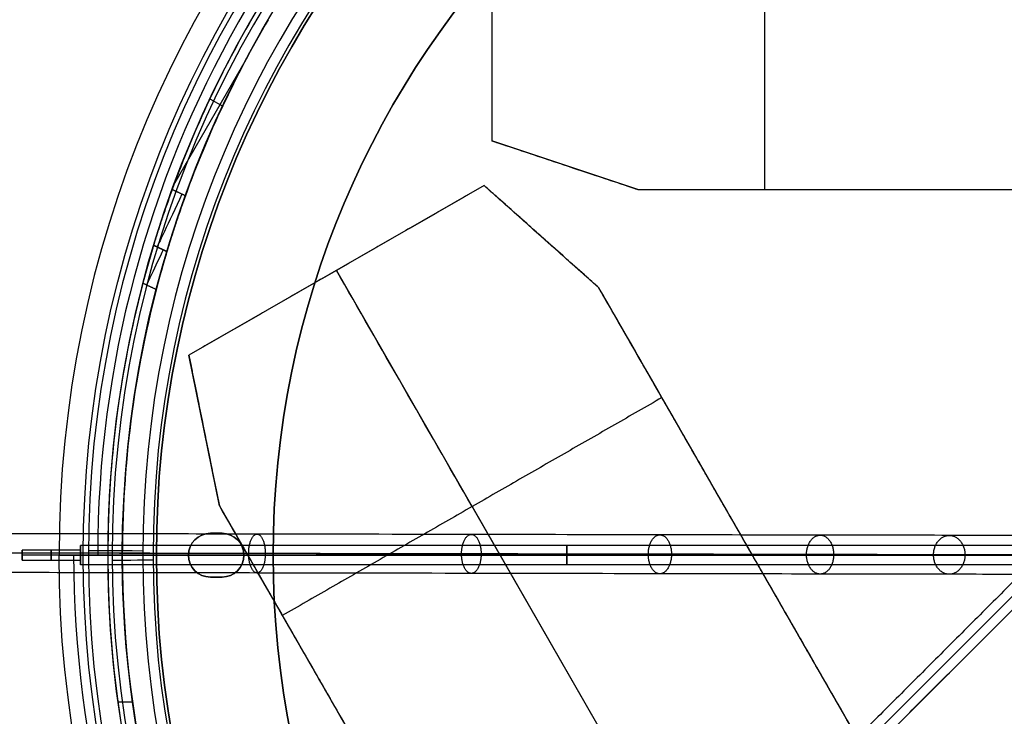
# Model space of a CAD drawing. Header units: millimetres. Extents: x -1267 to 1231, y -1283 to 1250.
# Tile 626 of 656: x 178 to 279, y -18 to 54. Entities that reach past the tile are written whole.
import ezdxf

# ---------------------------------------------------------------- set-up
doc = ezdxf.new("R2010")
doc.units = ezdxf.units.MM
doc.layers.add('Default', color=7, linetype='Continuous', true_color=0x000000)

# ---------------------------------------------------------------- blocks, each defined once
blk = doc.blocks.new('LED_DRIVER_CE')
at = {"layer": 'Default'}
for p, q in [((13.58, 22.5, -52.5), (13.58, 17.5, -67.5)), ((14, 22.5, -52.5), (14, 22.5, 64.5)), ((25.88, 20, -60), (0, 20, -60)), ((12, -17.5, -67.5), (12, 17.5, -67.5)), ((0, 0, -67.5), (0, 0, 69.55)), ((0, 0, -67.5), (24, 0, -67.5)), ((28, 0, -39.5), (28, 0, 39.5)), ((13.58, -17.5, -67.5), (13.58, -22.5, -52.5)), ((25.88, -20, -60), (0, -20, -60)), ((14, -22.5, 64.5), (14, -22.5, -52.5))]:
    blk.add_line(p, q, dxfattribs=at)
at = {"layer": 'Default', "extrusion": (0, -1, 0)}
blk.add_arc((-72, -39.5, -22.5), 100, 352.5304, 0, dxfattribs=at)
at = {"layer": 'Default', "extrusion": (0, 1, 0)}
for centre, end in [((72, -39.5), 196.2602), ((72, -39.5, -22.5), 187.4696)]:
    blk.add_arc(centre, 100, 180, end, dxfattribs=at)
at = {"layer": 'Default'}
for points, degree in [([(0, 22.5, -52.5), (0, 22.5, 6), (0, 22.5, 64.5)], 2), ([(27.15, 22.5, -52.5), (13.58, 22.5, -52.5), (0, 22.5, -52.5)], 2), ([(0, 17.5, -67.5), (0, 20, -60), (0, 22.5, -52.5)], 2), ([(24, 17.5, -67.5), (25.44, 19.14, -62.57), (26.49, 20.81, -57.57), (27.15, 22.5, -52.5)], 3), ([(28, -22.5, -39.5), (28, 0, -39.5), (28, 22.5, -39.5)], 2), ([(28, 22.5, -39.5), (28, 22.5), (28, 22.5, 39.5)], 2), ([(0, -17.5, -67.5), (0, 0, -67.5), (0, 17.5, -67.5)], 2), ([(0, 17.5, -67.5), (12, 17.5, -67.5), (24, 17.5, -67.5)], 2), ([(24, -17.5, -67.5), (24, 0, -67.5), (24, 17.5, -67.5)], 2), ([(0, -17.5, -67.5), (12, -17.5, -67.5), (24, -17.5, -67.5)], 2), ([(0, -22.5, -52.5), (0, -20, -60), (0, -17.5, -67.5)], 2), ([(27.15, -22.5, -52.5), (26.49, -20.81, -57.57), (25.44, -19.14, -62.57), (24, -17.5, -67.5)], 3), ([(0, -22.5, 64.5), (0, -22.5, 6), (0, -22.5, -52.5)], 2), ([(0, -22.5, -52.5), (13.58, -22.5, -52.5), (27.15, -22.5, -52.5)], 2), ([(28, -22.5, 39.5), (28, -22.5), (28, -22.5, -39.5)], 2)]:
    blk.add_open_spline(points, degree=degree, dxfattribs=at)
blk = doc.blocks.new('CANOPY_US_B')
at = {"layer": 'Default', "extrusion": (1, 0, 0)}
for centre, radius, start, end in [((-309, 0), 360.5, 342.8345, 358.3946), ((-309, 0), 358, 342.8882, 358.3833), ((27.42, -103.57), 6, 276, 342.8882)]:
    blk.add_arc(centre, radius, start, end, dxfattribs=at)
at = {"layer": 'Default', "extrusion": (0, -1, 0)}
for centre, radius, start, end in [((0, 0, -35.44), 106.4, 90, 270), ((0, 0, -35.44), 106.4, 270, 90), ((0, 0, -33.15), 105.34, 90, 270), ((0, 0, -33.15), 105.34, 270, 90), ((0, 0, -28.63), 111.99, 90, 270), ((0, 0, -28.63), 111.99, 270, 90), ((0, 0, -28.04), 109.54, 90, 270), ((0, 0, -28.04), 109.54, 270, 90), ((0, 0, -14.32), 113.5, 270, 299.0963), ((0, 0, -13.89), 111.03, 210.811, 270), ((0, 0), 115, 90, 270)]:
    blk.add_arc(centre, radius, start, end, dxfattribs=at)
at = {"layer": 'Default', "extrusion": (0.99999, 0, -0.004372)}
blk.add_arc((27.8, -104.03), 8, 276, 342.8345, dxfattribs=at)
at = {"layer": 'Default', "extrusion": (-1, 0, 0)}
blk.add_arc((-27.8, -104.03), 8, 197.1655, 264, dxfattribs=at)
at = {"layer": 'Default', "extrusion": (0.999989, 0, 0.004614)}
blk.add_arc((27.42, -103.57), 6, 276, 342.8882, dxfattribs=at)
at = {"layer": 'Default', "extrusion": (0, 1, 0)}
for centre, radius, start, end in [((0, 0), 115, 90, 270), ((0, 0, -0.26), 112.51, 270, 90), ((0, 0, -0.26), 112.51, 90, 270)]:
    blk.add_arc(centre, radius, start, end, dxfattribs=at)
at = {"layer": 'Default'}
for points in [[(0, 0, -115), (0, 14.32, -113.5), (0, 28.63, -111.99)], [(0, -0.26, -112.51), (0, 13.89, -111.03), (0, 28.04, -109.54)], [(0, 0, -115), (0, -0.13, -113.76), (0, -0.26, -112.51)]]:
    blk.add_open_spline(points, degree=2, dxfattribs=at)
blk = doc.blocks.new('GROUND_WIRE')
at = {"layer": 'Default'}
for p, q in [((12.8, 1.41), (82.8, 71.42)), ((12.8, 0, 1), (83.51, 70.71, 1)), ((12.8, 0, -1), (83.51, 70.71, -1)), ((15.21, 1), (112.8, 1)), ((112.8, 0.5), (112.8, 1)), ((112.8, 0, 1), (112.8, 0, 0.5)), ((112.8, 0, -0.5), (112.8, 0, -1)), ((112.8, 0, 0.5), (118.8, 0, 0.5)), ((112.8, 0, -0.5), (118.8, 0, -0.5)), ((118.8, -0.5), (118.8, 0.5)), ((118.8, 0, -0.5), (118.8, 0, 0.5)), ((12.8, -1), (112.8, -1)), ((112.8, -1), (112.8, -0.5))]:
    blk.add_line(p, q, dxfattribs=at)
at = {"layer": 'Default', "extrusion": (1, 0, 0)}
for centre, radius, start, end in [((0, 0, 62.8), 1, 270, 90), ((0, 0, 62.8), 1, 90, 270), ((0, 0, 115.8), 0.5, 0, 180), ((0, 0, 115.8), 0.5, 180, 0)]:
    blk.add_arc(centre, radius, start, end, dxfattribs=at)
at = {"layer": 'Default', "extrusion": (-1, 0, 0)}
for centre, radius, start, end in [((0, 0, -112.8), 1, 90, 270), ((0, 0, -112.8), 0.5, 0, 180), ((0, 0, -112.8), 0.5, 180, 0), ((0, 0, -112.8), 1, 270, 90), ((0, 0, -118.8), 0.5, 0, 180), ((0, 0, -118.8), 0.5, 180, 0)]:
    blk.add_arc(centre, radius, start, end, dxfattribs=at)
at = {"layer": 'Default'}
for points in [[(82.8, 71.42, 0), (47.8, 36.42, 0), (12.8, 1.41)], [(15.21, 1), (49.72, 35.5), (84.22, 70)], [(12.8, 0, -1), (62.8, 0, -1), (112.8, 0, -1)], [(112.8, 0, 1), (62.8, 0, 1), (12.8, 0, 1)], [(118.8, 0.5), (115.8, 0.5), (112.8, 0.5)], [(112.8, -0.5), (115.8, -0.5), (118.8, -0.5)]]:
    blk.add_open_spline(points, degree=2, dxfattribs=at)
blk = doc.blocks.new('CANOPY_US_BRACKET_B')
at = {"layer": 'Default'}
for p, q in [((-105, 0), (-101.7, 0)), ((-101.7, -1.5), (-101.7, 0)), ((-96, 0), (-93, 0)), ((-96, -1.5), (-96, 0)), ((-98.25, -0.75, -2.25), (-99.45, -0.75, -2.25)), ((-99.45, -0.75, 2.25), (-98.25, -0.75, 2.25)), ((-98.85, -1.5, -2.25), (-98.85, 0, -2.25)), ((-98.85, -1.5, 2.25), (-98.85, 0, 2.25)), ((-105, -1.5), (-101.7, -1.5)), ((-96, -1.5), (-93, -1.5)), ((-103.2, -7, -38.07), (-96.1, -7, -50.37)), ((-99.49, -7, -46.93), (-98.18, -7, -46.17)), ((-104.6, -13, -31.54), (-104.6, -18, -31.54)), ((-103.91, -15.5, -31.21), (-105.28, -15.5, -31.86)), ((-108.96, -22, 15.09), (-107.45, -22, 15.09))]:
    blk.add_line(p, q, dxfattribs=at)
for radius in [5, 3.5]:
    blk.add_arc((-105, -5), radius, 90, 180, dxfattribs=at)
at = {"layer": 'Default', "extrusion": (0, 1, 0)}
for centre, radius, start, end in [((0, 0), 105, 0, 180), ((0, 0), 105, 180, 0), ((0, 0), 105, 180, 0), ((99.45, 0, -0.75), 2.25, 270, 90), ((98.25, 0, -0.75), 2.25, 90, 270), ((0, 0, -0.75), 93, 0, 180), ((0, 0, -0.75), 93, 180, 0), ((0, 0, -5), 110, 0, 180), ((0, 0, -5), 110, 180, 0), ((0, 0, -7), 110, 329.5841, 340.0159), ((0, 0, -7), 108.5, 329.5118, 340.0882), ((0, 0, -13.5), 110, 343.1636, 0), ((0, 0, -13.5), 110, 0, 28.7212), ((0, 0, -13.5), 108.5, 343.2801, 0), ((0, 0, -13.5), 108.5, 0, 28.7035), ((0, 0, -22), 110, 345.2757, 360), ((0, 0, -22), 110, 0, 31.9015), ((0, 0, -22), 108.5, 345.4222, 0)]:
    blk.add_arc(centre, radius, start, end, dxfattribs=at)
at = {"layer": 'Default', "extrusion": (0, -1, 0)}
for centre, radius, start, end in [((-99.45, 0), 2.25, 90, 270), ((-98.25, 0), 2.25, 270, 90), ((0, 0), 93, 0, 180), ((0, 0), 93, 180, 0), ((0, 0, 1.5), 105, 0, 180), ((0, 0, 1.5), 105, 180, 0), ((-99.45, 0, 1.5), 2.25, 90, 270), ((-98.25, 0, 1.5), 2.25, 270, 90), ((0, 0, 1.5), 93, 0, 180), ((0, 0, 1.5), 93, 180, 0), ((0, 0, 5), 108.5, 180, 0), ((0, 0, 5), 108.5, 0, 180), ((0, 0, 22), 108.5, 148.0722, 180)]:
    blk.add_arc(centre, radius, start, end, dxfattribs=at)
at = {"layer": 'Default', "extrusion": (0.904827, 0, 0.425779)}
blk.add_arc((-13, 10, -108.43), 6, 360, 90, dxfattribs=at)
at = {"layer": 'Default', "extrusion": (-0.904827, 0, -0.425779)}
blk.add_arc((18, 20, 107.74), 4, 270, 360, dxfattribs=at)
at = {"layer": 'Default'}
for points, degree in [([(-98.25, 0, 2.25), (-98.85, 0, 2.25), (-99.45, 0, 2.25)], 2), ([(-99.45, 0, -2.25), (-98.85, 0, -2.25), (-98.25, 0, -2.25)], 2), ([(-99.45, 0, -2.25), (-99.45, -0.75, -2.25), (-99.45, -1.5, -2.25)], 2), ([(-99.45, -1.5, 2.25), (-99.45, -0.75, 2.25), (-99.45, 0, 2.25)], 2), ([(-98.25, 0, -2.25), (-98.25, -0.75, -2.25), (-98.25, -1.5, -2.25)], 2), ([(-98.25, 0, 2.25), (-98.25, -0.75, 2.25), (-98.25, -1.5, 2.25)], 2), ([(-93, 0), (-93, -0.75), (-93, -1.5)], 2), ([(-99.45, -1.5, -2.25), (-98.85, -1.5, -2.25), (-98.25, -1.5, -2.25)], 2), ([(-98.25, -1.5, 2.25), (-98.85, -1.5, 2.25), (-99.45, -1.5, 2.25)], 2), ([(-110, -22), (-110, -13.5), (-110, -5)], 2), ([(-108.5, -22), (-108.5, -13.5), (-108.5, -5)], 2), ([(-103.38, -7, -37.59), (-103.55, -7, -37.1), (-103.9, -7.13, -36.12), (-104.39, -7.75, -34.7), (-104.77, -8.7, -33.52), (-105.06, -9.95, -32.59), (-105.25, -11.45, -31.99), (-105.28, -12.49, -31.86), (-105.28, -13, -31.86)], 3), ([(-102.01, -7, -36.95), (-102.19, -7, -36.46), (-102.54, -7.13, -35.48), (-103.02, -7.75, -34.06), (-103.4, -8.69, -32.88), (-103.69, -9.94, -31.94), (-103.87, -11.45, -31.34), (-103.91, -12.49, -31.21), (-103.91, -13, -31.21)], 3), ([(-102.01, -7, -36.95), (-102.7, -7, -37.27), (-103.38, -7, -37.59)], 2), ([(-105.28, -13, -31.86), (-105.28, -15.5, -31.86), (-105.28, -18, -31.86)], 2), ([(-103.91, -13, -31.21), (-104.6, -13, -31.54), (-105.28, -13, -31.86)], 2), ([(-103.91, -13, -31.21), (-103.91, -15.5, -31.21), (-103.91, -18, -31.21)], 2), ([(-105.28, -18, -31.86), (-105.28, -18.35, -31.86), (-105.31, -19.03, -31.78), (-105.43, -20.03, -31.38), (-105.61, -20.85, -30.76), (-105.84, -21.49, -29.96), (-106.12, -21.91, -28.98), (-106.3, -22, -28.31), (-106.39, -22, -27.96)], 3), ([(-105.28, -18, -31.86), (-104.6, -18, -31.54), (-103.91, -18, -31.21)], 2), ([(-103.91, -18, -31.21), (-103.91, -18.35, -31.21), (-103.94, -19.03, -31.13), (-104.06, -20.02, -30.73), (-104.24, -20.85, -30.11), (-104.47, -21.49, -29.31), (-104.74, -21.91, -28.33), (-104.92, -22, -27.66), (-105.01, -22, -27.31)], 3), ([(-105.01, -22, -27.31), (-105.7, -22, -27.63), (-106.39, -22, -27.96)], 2)]:
    blk.add_open_spline(points, degree=degree, dxfattribs=at)

msp = doc.modelspace()

# ---------------------------------------------------------------- linework, layer by layer
at = {"layer": 'Default'}
for points in [[(291.8, 1.01, 710.88), (291.8, 1.01, 707.75), (291.47, 1.02, 701.33), (289.91, 1.02, 691.78), (287.28, 1.02, 682.58), (282.49, 1.03, 670.87), (274.09, 1.05, 657.03), (260.55, 1.07, 641.84), (243.89, 1.1, 627.99), (224.38, 1.14, 615.38), (201.98, 1.18, 603.77), (176.87, 1.22, 593.17), (149.63, 1.27, 583.72), (120.85, 1.32, 575.4), (90.87, 1.37, 568.12), (59.62, 1.42, 561.76), (27.38, 1.48, 556.25), (-16.77, 1.54, 549.98), (-72.5, 1.63, 544.15), (-138.78, 1.72, 539.86), (-222.42, 1.82, 537.27), (-301.94, 1.89, 538.58), (-376.25, 1.92, 543.84), (-425.81, 1.92, 549.18), (-471.06, 1.89, 555.84), (-512.08, 1.84, 563.69), (-548.46, 1.76, 572.5), (-575.51, 1.66, 580.69), (-594.5, 1.57, 587.56), (-610.57, 1.48, 594.11), (-627.88, 1.34, 602.51), (-645.03, 1.14, 613.32), (-658.07, 0.92, 624.18), (-667.57, 0.69, 634.88), (-674.14, 0.46, 645.36), (-678.29, 0.23, 655.39), (-680.59, 0.01, 664.81), (-681.6, -0.19, 673.48), (-681.84, -0.37, 681.03), (-681.93, -0.51, 687.74), (-682.01, -0.62, 692.65), (-682.07, -0.7, 696.35), (-682.12, -0.78, 699.32), (-682.18, -0.87, 702.46), (-682.25, -0.99, 705.76), (-682.32, -1.14, 708.4), (-682.42, -1.35, 710.75), (-682.56, -1.66, 713.07), (-682.79, -2.22, 715.23), (-683.15, -3.03, 716.98), (-683.42, -3.66, 718.03), (-683.74, -4.32, 718.95), (-684.16, -5.12, 719.87), (-684.63, -5.9, 720.59), (-685.14, -6.49, 721.04), (-685.47, -6.75, 721.21), (-685.6, -6.78, 721.23), (-685.6, -6.78, 721.23), (-685.94, -6.59, 721.1), (-686.46, -6, 720.62), (-687.08, -4.95, 719.52), (-687.66, -3.64, 717.55), (-687.98, -2.83, 715.63), (-688.16, -2.37, 714.12), (-688.27, -2.07, 712.9), (-688.34, -1.88, 711.2), (-688.4, -1.73, 708.6), (-688.45, -1.59, 704.51), (-688.5, -1.48, 698.43), (-688.54, -1.37, 689.82), (-688.59, -1.24, 671.83), (-688.63, -1.12, 638.84), (-688.68, -0.99, 550.22), (-688.7, -0.95, 373.22), (-688.7, -0.96, 214.03), (-688.7, -0.96, 114.3)], [(289.8, -0.99, 710.88), (289.8, -0.99, 707.82), (289.48, -0.98, 701.54), (287.95, -0.98, 692.21), (285.38, -0.98, 683.24), (280.7, -0.97, 671.79), (272.48, -0.95, 658.24), (259.16, -0.93, 643.3), (242.71, -0.9, 629.61), (223.38, -0.86, 617.11), (201.14, -0.82, 605.58), (176.16, -0.78, 595.04), (149.02, -0.73, 585.62), (120.34, -0.68, 577.33), (90.44, -0.63, 570.07), (59.26, -0.58, 563.72), (27.07, -0.53, 558.22), (-17.01, -0.46, 551.96), (-72.66, -0.38, 546.14), (-138.87, -0.28, 541.86), (-222.44, -0.18, 539.26), (-301.86, -0.11, 540.58), (-376.08, -0.08, 545.83), (-425.56, -0.09, 551.16), (-470.73, -0.11, 557.81), (-511.66, -0.16, 565.64), (-547.93, -0.24, 574.43), (-574.88, -0.34, 582.58), (-593.78, -0.43, 589.42), (-609.75, -0.52, 595.93), (-626.9, -0.66, 604.26), (-643.85, -0.86, 614.95), (-656.67, -1.07, 625.61), (-665.95, -1.3, 636.08), (-672.33, -1.52, 646.26), (-676.35, -1.75, 655.98), (-678.57, -1.96, 665.12), (-679.56, -2.16, 673.58), (-679.8, -2.33, 681.01), (-679.89, -2.48, 687.73), (-679.98, -2.58, 692.64), (-680.03, -2.66, 696.33), (-680.08, -2.74, 699.3), (-680.14, -2.83, 702.43), (-680.21, -2.95, 705.72), (-680.28, -3.1, 708.34), (-680.38, -3.3, 710.64), (-680.51, -3.61, 712.88), (-680.73, -4.12, 714.88), (-681.06, -4.88, 716.49), (-681.32, -5.46, 717.48), (-681.62, -6.1, 718.36), (-682.05, -6.91, 719.29), (-682.53, -7.73, 720.07), (-683.26, -8.58, 720.72), (-683.89, -9.15, 721.11), (-685.24, -9.73, 721.45), (-686.96, -9.38, 721.23), (-687.74, -8.74, 720.78), (-688.53, -7.86, 720.06), (-689.14, -6.76, 718.89), (-689.71, -5.51, 717), (-690, -4.76, 715.21), (-690.17, -4.32, 713.77), (-690.27, -4.07, 712.71), (-690.34, -3.88, 711.11), (-690.4, -3.73, 708.55), (-690.45, -3.6, 704.49), (-690.49, -3.48, 698.41), (-690.53, -3.38, 689.81), (-690.58, -3.24, 671.82), (-690.63, -3.13, 638.84), (-690.68, -3, 550.22), (-690.69, -2.96, 373.22), (-690.69, -2.96, 214.03), (-690.69, -2.96, 114.3)], [(293.8, -0.99, 710.88), (293.8, -0.99, 707.69), (293.47, -0.98, 701.12), (291.86, -0.98, 691.34), (289.17, -0.98, 681.93), (284.27, -0.97, 669.94), (275.69, -0.95, 655.82), (261.93, -0.93, 640.39), (245.06, -0.89, 626.36), (225.37, -0.86, 613.64), (202.82, -0.82, 601.95), (177.58, -0.77, 591.3), (150.23, -0.73, 581.81), (121.36, -0.68, 573.46), (91.3, -0.62, 566.17), (59.99, -0.57, 559.79), (27.69, -0.52, 554.27), (-16.53, -0.45, 547.99), (-72.33, -0.37, 542.15), (-138.68, -0.28, 537.86), (-222.41, -0.18, 535.26), (-302.02, -0.11, 536.58), (-376.43, -0.08, 541.84), (-426.06, -0.08, 547.19), (-471.39, -0.11, 553.87), (-512.49, -0.16, 561.73), (-548.97, -0.24, 570.56), (-576.12, -0.33, 578.78), (-595.21, -0.43, 585.69), (-611.38, -0.52, 592.28), (-628.82, -0.66, 600.74), (-646.18, -0.86, 611.68), (-659.43, -1.09, 622.7), (-669.14, -1.32, 633.64), (-675.89, -1.56, 644.4), (-680.16, -1.8, 654.74), (-682.52, -2.02, 664.43), (-683.56, -2.23, 673.3), (-683.8, -2.4, 680.96), (-683.89, -2.55, 687.66), (-683.98, -2.66, 692.57), (-684.03, -2.74, 696.27), (-684.08, -2.81, 699.23), (-684.14, -2.9, 702.35), (-684.21, -3.03, 705.62), (-684.28, -3.17, 708.21), (-684.37, -3.37, 710.43), (-684.5, -3.66, 712.55), (-684.7, -4.12, 714.3), (-684.97, -4.75, 715.66), (-685.18, -5.23, 716.47), (-685.43, -5.74, 717.16), (-685.73, -6.33, 717.84), (-686.07, -6.87, 718.34), (-686.3, -7.14, 718.54), (-686.35, -7.14, 718.53), (-685.77, -6.85, 718.36), (-684.84, -7.05, 718.48), (-684.73, -7.21, 718.6), (-684.9, -7.03, 718.46), (-685.32, -6.34, 717.76), (-685.77, -5.33, 716.26), (-686.04, -4.66, 714.68), (-686.19, -4.26, 713.35), (-686.27, -4.04, 712.47), (-686.34, -3.87, 711.01), (-686.4, -3.72, 708.49), (-686.45, -3.59, 704.45), (-686.49, -3.47, 698.39), (-686.53, -3.37, 689.79), (-686.58, -3.23, 671.81), (-686.63, -3.12, 638.83), (-686.68, -2.99, 550.22), (-686.69, -2.95, 373.22), (-686.69, -2.95, 214.03), (-686.69, -2.95, 114.3)], [(291.8, -2.99, 710.88), (291.8, -2.99, 707.75), (291.47, -2.98, 701.33), (289.91, -2.98, 691.78), (287.28, -2.98, 682.58), (282.49, -2.97, 670.86), (274.09, -2.95, 657.03), (260.55, -2.93, 641.84), (243.88, -2.9, 627.98), (224.38, -2.86, 615.37), (201.98, -2.82, 603.76), (176.86, -2.78, 593.17), (149.62, -2.73, 583.71), (120.85, -2.68, 575.39), (90.87, -2.63, 568.12), (59.62, -2.58, 561.75), (27.38, -2.52, 556.24), (-16.77, -2.46, 549.97), (-72.5, -2.37, 544.14), (-138.78, -2.28, 539.85), (-222.43, -2.18, 537.26), (-301.94, -2.11, 538.57), (-376.25, -2.08, 543.83), (-425.81, -2.08, 549.17), (-471.05, -2.11, 555.84), (-512.07, -2.16, 563.68), (-548.45, -2.24, 572.49), (-575.5, -2.34, 580.68), (-594.48, -2.43, 587.55), (-610.55, -2.52, 594.1), (-627.85, -2.66, 602.5), (-644.99, -2.86, 613.3), (-658.03, -3.08, 624.14), (-667.52, -3.31, 634.84), (-674.07, -3.54, 645.3), (-678.22, -3.77, 655.33), (-680.51, -3.99, 664.73), (-681.52, -4.19, 673.39), (-681.77, -4.37, 680.94), (-681.85, -4.51, 687.65), (-681.94, -4.62, 692.56), (-682, -4.7, 696.25), (-682.05, -4.77, 699.22), (-682.1, -4.86, 702.33), (-682.17, -4.99, 705.58), (-682.24, -5.13, 708.14), (-682.33, -5.33, 710.32), (-682.46, -5.61, 712.36), (-682.63, -6.03, 713.94), (-682.88, -6.6, 715.17), (-683.08, -7.04, 715.92), (-683.31, -7.52, 716.58), (-683.62, -8.11, 717.26), (-683.97, -8.7, 717.81), (-684.42, -9.23, 718.21), (-684.77, -9.54, 718.42), (-685.41, -9.8, 718.58), (-686.2, -9.64, 718.48), (-686.54, -9.36, 718.28), (-686.97, -8.89, 717.9), (-687.39, -8.16, 717.13), (-687.82, -7.21, 715.7), (-688.06, -6.59, 714.26), (-688.2, -6.22, 713.01), (-688.27, -6.03, 712.28), (-688.34, -5.87, 710.92), (-688.39, -5.73, 708.44), (-688.44, -5.59, 704.42), (-688.49, -5.48, 698.37), (-688.53, -5.37, 689.78), (-688.58, -5.24, 671.81), (-688.62, -5.12, 638.83), (-688.67, -4.99, 550.22), (-688.69, -4.95, 373.22), (-688.69, -4.96, 214.03), (-688.69, -4.96, 114.3)]]:
    msp.add_open_spline(points, degree=3, knots=[0, 0, 0, 0, 9.388442, 19.255122, 28.99587, 38.035744, 57.178432, 77.316807, 98.865398, 122.0388, 146.915987, 174.481276, 203.739445, 233.403788, 264.315339, 296.270226, 329.054027, 362.435905, 430.039485, 497.107436, 561.656634, 681.076123, 735.550311, 785.095597, 830.612972, 872.700872, 910.348743, 942.872083, 957.452181, 970.901248, 994.946321, 1015.05342, 1031.625177, 1045.695345, 1057.847008, 1068.561375, 1078.170488, 1086.836032, 1094.69824, 1100.832157, 1106.966075, 1109.443201, 1111.920326, 1115.873565, 1118.81779, 1121.762014, 1123.699069, 1125.636123, 1128.370408, 1129.501834, 1130.63326, 1131.578977, 1132.524693, 1134.025116, 1134.607944, 1135.083165, 1135.462208, 1135.814415, 1136.238968, 1136.793102, 1138.301002, 1140.374551, 1143.063929, 1143.836765, 1144.713578, 1146.083269, 1148.454581, 1152.340914, 1158.24491, 1166.679195, 1178.142096, 1212.193373, 1265.61284, 1444.013918, 1743.181369, 1743.181369, 1743.181369, 1743.181369], dxfattribs=at)
for points in [[(201.79, -0.82, 606.27), (201.79, -2.82, 606.26), (202.64, -2.82, 604.46), (203.5, -2.82, 602.65), (203.5, -0.82, 602.65), (203.5, 1.18, 602.65), (202.65, 1.18, 604.46), (201.79, 1.18, 606.27), (201.79, -0.82, 606.27)], [(223.67, -0.86, 617.72), (223.67, -2.86, 617.72), (224.68, -2.86, 615.99), (225.68, -2.86, 614.26), (225.68, -0.86, 614.26), (225.69, 1.14, 614.27), (224.68, 1.14, 615.99), (223.67, 1.14, 617.72), (223.67, -0.86, 617.72)], [(242.87, -0.9, 630.28), (242.87, -2.9, 630.28), (244.06, -2.9, 628.67), (245.25, -2.89, 627.06), (245.25, -0.89, 627.06), (245.25, 1.11, 627.06), (244.06, 1.1, 628.67), (242.87, 1.1, 630.28), (242.87, -0.9, 630.28)], [(259.13, -0.93, 643.98), (259.13, -2.93, 643.98), (260.53, -2.93, 642.54), (261.92, -2.93, 641.11), (261.92, -0.93, 641.11), (261.92, 1.07, 641.11), (260.53, 1.07, 642.55), (259.14, 1.07, 643.98), (259.13, -0.93, 643.98)], [(272.19, -0.95, 658.84), (272.19, -2.95, 658.84), (273.8, -2.95, 657.65), (275.41, -2.95, 656.47), (275.42, -0.95, 656.47), (275.42, 1.05, 656.47), (273.81, 1.05, 657.66), (272.19, 1.05, 658.84), (272.19, -0.95, 658.84)]]:
    msp.add_rational_spline(points, [1, 0.707106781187, 1, 0.707106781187, 1, 0.707106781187, 1, 0.707106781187, 1], degree=2, knots=[0, 0, 0, 3.141593, 3.141593, 6.283185, 6.283185, 9.424778, 9.424778, 12.566371, 12.566371, 12.566371], dxfattribs=at)
msp.add_open_spline([(291.8, -0.99, 710.88), (291.8, -0.99, 585.69), (-220, 0, 505.69), (-680, 0, 585.69), (-682.19, -2.91, 699.65), (-682.19, -2.91, 716.85), (-685.63, -10.93, 721.4), (-688.69, -2.96, 716.85), (-688.69, -2.96, 700.45), (-688.69, -2.96, 114.3)], degree=3, dxfattribs=at)

# ---------------------------------------------------------------- block references
at = {"layer": 'Default', "extrusion": (1, 0, 0)}
for name, p, rotation in [('CANOPY_US_B', (-0.99, 786.55, 297.3), 180), ('LED_DRIVER_CE', (59.11, 754.19, 294.3), 89.99999999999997)]:
    msp.add_blockref(name, p, dxfattribs=dict(at, rotation=rotation))
at = {"layer": 'Default', "extrusion": (0, -1, 4.44105e-16)}
msp.add_blockref('CANOPY_US_BRACKET_B', (297.3, 786.55, 0.99), dxfattribs=at)
at = {"layer": 'Default', "extrusion": (0.498026, -0.867162, 3.85111e-16), "rotation": 89.99999999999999}
msp.add_blockref('LED_DRIVER_CE', (196.9, 754.19, 147.96), dxfattribs=at)
at = {"layer": 'Default', "rotation": 180}
msp.add_blockref('GROUND_WIRE', (297.3, -0.99, 749.44), dxfattribs=at)

doc.saveas('drawing.dxf')
